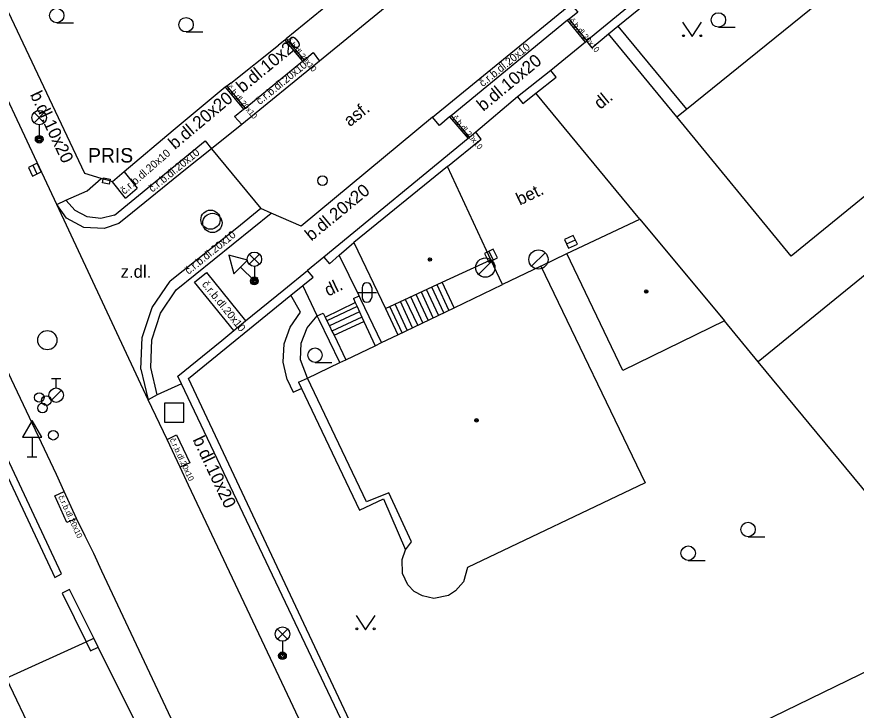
# Model space of a CAD drawing. Extents: x -600391 to -599491, y -1160176 to -1159402.
# Drawn here: x -600063.01 to -600019.4, y -1160053.5 to -1160017.47 of the extents above; entities that cross this region are included whole.
import ezdxf

# ---------------------------------------------------------------- set-up
doc = ezdxf.new("R2010")
doc.units = 0
for name, color, linetype in [('Level 10', 7, 'Continuous'), ('Level 11', 7, 'Continuous'), ('Level 24', 7, 'Continuous'), ('Level 26', 7, 'Continuous'), ('Level 27', 7, 'Continuous'), ('Level 28', 7, 'Continuous'), ('Level 33', 7, 'Continuous'), ('Level 34', 7, 'Continuous'), ('Level 36', 7, 'Continuous'), ('Level 39', 7, 'Continuous'), ('Level 40', 7, 'Continuous'), ('Level 41', 7, 'Continuous'), ('Level 5', 7, 'Continuous'), ('Level 51', 7, 'Continuous'), ('Level 7', 7, 'Continuous'), ('Level 8', 7, 'Continuous')]:
    doc.layers.add(name, color=color, linetype=linetype)

msp = doc.modelspace()

# ---------------------------------------------------------------- linework, layer by layer
at = {"layer": 'Level 10'}
for points in [[(-600060.93, -1160027.23), (-600065.57, -1160017.34), (-600070.93, -1160005.92)], [(-600060.56, -1160042.14), (-600060.96, -1160041.26), (-600063.29, -1160036.31), (-600063.73, -1160035.38), (-600065.42, -1160031.78), (-600065.86, -1160030.86), (-600069.69, -1160022.73), (-600070.11, -1160021.81), (-600071.38, -1160019.1), (-600071.82, -1160018.18), (-600073.73, -1160014.12), (-600074.16, -1160013.2), (-600075.21, -1160010.93), (-600075.64, -1160010.02), (-600075.86, -1160009.56), (-600076.3, -1160008.66)], [(-600038.28, -1160012.39), (-600047.29, -1160019.77)], [(-600041.41, -1160022.69), (-600034.23, -1160016.81)], [(-600047.29, -1160019.77), (-600051.33, -1160023.07)], [(-600041.41, -1160022.69), (-600048.24, -1160028.34)], [(-600051.33, -1160023.07), (-600052.89, -1160024.33), (-600054.25, -1160025.41)], [(-600054.25, -1160025.41), (-600057.01, -1160027.64)], [(-600057.71, -1160028.21), (-600058.48, -1160028.47), (-600059.53, -1160028.42), (-600060.43, -1160027.93), (-600060.93, -1160027.23)], [(-600057.01, -1160027.64), (-600057.71, -1160028.21)], [(-600048.24, -1160028.34), (-600049.8, -1160027.67), (-600050.33, -1160027.43), (-600051.59, -1160028.45), (-600055.04, -1160031.21)], [(-600056.57, -1160035.77), (-600056.5, -1160034.13), (-600055.98, -1160032.57), (-600055.04, -1160031.21)], [(-600056.57, -1160035.77), (-600056.19, -1160037.37)], [(-600055.21, -1160039.43), (-600056.19, -1160037.37)], [(-600054.53, -1160040.87), (-600055.21, -1160039.43)], [(-600033.19, -1160086.1), (-600042.96, -1160065.38), (-600049.67, -1160051.14), (-600054.09, -1160041.8), (-600054.53, -1160040.87)], [(-600059.92, -1160043.53), (-600060.56, -1160042.14)], [(-600038.81, -1160088.3), (-600039.24, -1160087.36), (-600043.9, -1160077.43), (-600044.33, -1160076.51), (-600050.3, -1160063.87), (-600050.73, -1160062.95), (-600054.15, -1160055.73), (-600054.58, -1160054.81), (-600058.59, -1160046.27), (-600059.02, -1160045.36), (-600059.46, -1160044.45), (-600059.92, -1160043.53)]]:
    msp.add_lwpolyline(points, dxfattribs=at)
at = {"layer": 'Level 11'}
for points in [[(-600034.23, -1160016.81), (-600033.87, -1160017.23), (-600034.32, -1160017.59), (-600034.4, -1160017.65), (-600040.45, -1160022.61), (-600040.53, -1160022.67), (-600041.06, -1160023.11), (-600041.41, -1160022.69)], [(-600033.47, -1160018.78), (-600034.4, -1160017.65)], [(-600034.32, -1160017.59), (-600033.39, -1160018.71)], [(-600028.72, -1160022.66), (-600032.27, -1160018.36)], [(-600049.09, -1160018.69), (-600048.17, -1160019.78)], [(-600049.01, -1160018.62), (-600048.09, -1160019.72)], [(-600051.33, -1160023.07), (-600051.7, -1160022.65), (-600051.23, -1160022.27), (-600051.15, -1160022.21), (-600048.17, -1160019.78), (-600048.09, -1160019.72), (-600047.62, -1160019.33), (-600047.29, -1160019.77)], [(-600052.18, -1160021.13), (-600051.23, -1160022.27)], [(-600052.1, -1160021.07), (-600051.15, -1160022.21)], [(-600040.53, -1160022.67), (-600039.57, -1160023.8)], [(-600040.45, -1160022.61), (-600039.49, -1160023.74)], [(-600057.94, -1160027.77), (-600053.22, -1160023.91), (-600052.89, -1160024.33), (-600050.33, -1160027.43)], [(-600057.44, -1160025.53), (-600056.76, -1160026.37)], [(-600054.46, -1160036.54), (-600055.72, -1160037.12), (-600056.19, -1160037.37), (-600060.93, -1160027.23), (-600060.47, -1160027), (-600059.35, -1160026.51), (-600058.63, -1160025.87)], [(-600057.36, -1160026.89), (-600058.05, -1160026.04)], [(-600057.36, -1160026.89), (-600056.76, -1160026.37)], [(-600013.57, -1160026.51), (-600024.49, -1160035.39)], [(-600057.94, -1160027.77), (-600058.64, -1160027.95), (-600059.35, -1160027.87), (-600059.99, -1160027.54), (-600060.47, -1160027)], [(-600054.74, -1160031.66), (-600049.8, -1160027.67)], [(-600045.14, -1160032.15), (-600045.23, -1160031.97), (-600046.27, -1160029.86)], [(-600035.79, -1160030.42), (-600034.44, -1160029.76)], [(-600051.73, -1160033.77), (-600053.79, -1160031.25), (-600053.16, -1160030.76), (-600051.13, -1160033.27)], [(-600047.3, -1160033.21), (-600047.4, -1160033.01), (-600048.15, -1160031.43)], [(-600041.1, -1160032.98), (-600041.72, -1160031.64)], [(-600040.83, -1160032.85), (-600041.45, -1160031.52)], [(-600040.56, -1160032.72), (-600041.18, -1160031.39)], [(-600040.29, -1160032.59), (-600040.91, -1160031.26)], [(-600055.72, -1160037.12), (-600056.05, -1160035.7), (-600055.99, -1160034.25), (-600055.54, -1160032.87), (-600054.74, -1160031.66)], [(-600048.28, -1160032.82), (-600048.77, -1160031.93)], [(-600045.52, -1160032.11), (-600045.23, -1160031.97)], [(-600041.91, -1160033.37), (-600042.54, -1160032.02)], [(-600041.64, -1160033.24), (-600042.27, -1160031.9)], [(-600041.38, -1160033.11), (-600041.99, -1160031.77)], [(-600046.99, -1160033.07), (-600045.43, -1160032.32)], [(-600045.52, -1160032.11), (-600045.43, -1160032.32), (-600045.33, -1160032.53), (-600045.21, -1160032.8), (-600045.09, -1160033.07), (-600044.99, -1160033.3)], [(-600044.06, -1160034.4), (-600045.14, -1160032.15)], [(-600042.73, -1160033.76), (-600043.36, -1160032.4)], [(-600042.45, -1160033.63), (-600043.08, -1160032.27)], [(-600042.18, -1160033.5), (-600042.81, -1160032.15)], [(-600048.96, -1160036.32), (-600049.17, -1160035.41), (-600049.12, -1160034.47), (-600048.81, -1160033.59), (-600048.28, -1160032.82)], [(-600047.09, -1160032.86), (-600046.99, -1160033.07), (-600046.9, -1160033.26), (-600046.77, -1160033.53), (-600046.64, -1160033.8), (-600046.53, -1160034.02)], [(-600045.33, -1160032.53), (-600046.9, -1160033.26)], [(-600045.21, -1160032.8), (-600046.77, -1160033.53)], [(-600043.86, -1160032.63), (-600043.21, -1160033.99)], [(-600043, -1160033.89), (-600043.63, -1160032.53)], [(-600047.91, -1160036.25), (-600048.28, -1160035.3), (-600048.24, -1160034.43), (-600047.92, -1160033.63), (-600047.4, -1160033.01)], [(-600046.23, -1160035.44), (-600047.3, -1160033.21)], [(-600045.09, -1160033.07), (-600046.64, -1160033.8)], [(-600046.53, -1160034.02), (-600044.99, -1160033.3)], [(-600044.99, -1160033.3), (-600044.4, -1160034.56)], [(-600046.53, -1160034.02), (-600045.92, -1160035.29)], [(-600048.96, -1160036.32), (-600048.65, -1160036.98)], [(-600048.37, -1160036.46), (-600047.91, -1160036.25)], [(-600048.65, -1160036.98), (-600048.22, -1160036.78)], [(-600048.37, -1160036.46), (-600048.22, -1160036.78)], [(-600048.22, -1160036.78), (-600045.2, -1160043.1)], [(-600055.21, -1160039.43), (-600054.71, -1160039.19), (-600054.03, -1160040.64), (-600054.53, -1160040.87)], [(-600059.92, -1160043.53), (-600060.41, -1160043.74), (-600061.03, -1160042.36), (-600060.56, -1160042.14)], [(-600045.2, -1160043.1), (-600043.96, -1160042.51)], [(-600043.96, -1160042.51), (-600042.82, -1160045.17)]]:
    msp.add_lwpolyline(points, dxfattribs=at)
at = {"layer": 'Level 24'}
for points in [[(-600058.18, -1160026), (-600058.21, -1160026.17), (-600058.56, -1160026.1), (-600058.52, -1160025.9)], [(-600058.52, -1160025.9), (-600058.51, -1160025.84)], [(-600058.51, -1160025.84), (-600058.16, -1160025.91), (-600058.18, -1160026)]]:
    msp.add_lwpolyline(points, dxfattribs=at)
at = {"layer": 'Level 26'}
msp.add_lwpolyline([(-600055.34, -1160038.54), (-600054.34, -1160038.54), (-600054.34, -1160037.54), (-600055.34, -1160037.54)], close=True, dxfattribs=at)
at = {"layer": 'Level 27'}
for p, q in [((-600062.189, -1160025.185), (-600061.971, -1160025.635)), ((-600034.447, -1160029.266), (-600033.993, -1160029.054)), ((-600038.492, -1160029.657), (-600038.268, -1160030.103)), ((-600036.264, -1160030.433), (-600035.557, -1160029.726)), ((-600039.024, -1160030.853), (-600038.317, -1160030.146))]:
    msp.add_line(p, q, dxfattribs=at)
for points in [[(-600062.414, -1160025.294), (-600062.196, -1160025.744), (-600061.746, -1160025.526), (-600061.964, -1160025.076)], [(-600034.341, -1160029.492), (-600033.888, -1160029.281), (-600034.099, -1160028.828), (-600034.552, -1160029.039)], [(-600038.716, -1160029.769), (-600038.491, -1160030.216), (-600038.044, -1160029.991), (-600038.269, -1160029.544)]]:
    msp.add_lwpolyline(points, close=True, dxfattribs=at)
for centre in [(-600052.95, -1160028.01), (-600052.85, -1160028.18), (-600035.91, -1160030.08), (-600038.67, -1160030.5), (-600061.43, -1160034.27)]:
    msp.add_circle(centre, 0.5, dxfattribs=at)
at = {"layer": 'Level 28'}
for p, q in [((-600061.22, -1160036.255), (-600060.72, -1160036.255)), ((-600060.97, -1160036.755), (-600060.97, -1160036.255)), ((-600061.228, -1160037.402), (-600060.698, -1160036.872))]:
    msp.add_line(p, q, dxfattribs=at)
for centre, radius in [((-600047.13, -1160025.98), 0.25), ((-600060.97, -1160037.13), 0.375), ((-600061.85, -1160037.25), 0.25), ((-600061.48, -1160037.41), 0.25), ((-600061.68, -1160037.8), 0.25), ((-600061.12, -1160039.21), 0.25)]:
    msp.add_circle(centre, radius, dxfattribs=at)
at = {"layer": 'Level 33'}
for p, q in [((-600062.115, -1160022.97), (-600061.585, -1160022.44)), ((-600062.115, -1160022.44), (-600061.585, -1160022.97)), ((-600061.85, -1160023.08), (-600061.85, -1160023.83)), ((-600050.935, -1160030.33), (-600050.405, -1160029.8)), ((-600050.935, -1160029.8), (-600050.405, -1160030.33)), ((-600050.67, -1160030.44), (-600050.67, -1160031.19)), ((-600049.475, -1160049.81), (-600048.945, -1160049.28)), ((-600049.475, -1160049.28), (-600048.945, -1160049.81)), ((-600049.21, -1160049.92), (-600049.21, -1160050.67))]:
    msp.add_line(p, q, dxfattribs=at)
for centre, radius in [((-600061.85, -1160022.705), 0.375), ((-600061.85, -1160023.83), 0.2), ((-600061.85, -1160023.83), 0.145), ((-600061.85, -1160023.83), 0.0876), ((-600050.67, -1160030.065), 0.375), ((-600050.67, -1160031.19), 0.2), ((-600050.67, -1160031.19), 0.145), ((-600050.67, -1160031.19), 0.0876), ((-600049.21, -1160049.545), 0.375), ((-600049.21, -1160050.67), 0.2), ((-600049.21, -1160050.67), 0.145), ((-600049.21, -1160050.67), 0.0876)]:
    msp.add_circle(centre, radius, dxfattribs=at)
at = {"layer": 'Level 34'}
for p, q in [((-600051.39, -1160030.47), (-600050.67, -1160031.19)), ((-600050.847, -1160031.367), (-600050.493, -1160031.013)), ((-600062.22, -1160039.312), (-600062.22, -1160040.33)), ((-600062.47, -1160040.33), (-600061.97, -1160040.33))]:
    msp.add_line(p, q, dxfattribs=at)
for points in [[(-600051.743, -1160030.824), (-600051.036, -1160030.117), (-600052.002, -1160029.858)], [(-600062.72, -1160039.312), (-600061.72, -1160039.312), (-600062.22, -1160038.446)]]:
    msp.add_lwpolyline(points, close=True, dxfattribs=at)
at = {"layer": 'Level 36'}
for p, q in [((-600060.94, -1160017.775), (-600060.065, -1160017.775)), ((-600026.56, -1160018.005), (-600025.685, -1160018.005)), ((-600054.22, -1160018.255), (-600053.345, -1160018.255)), ((-600045.076, -1160031.546), (-600045.076, -1160032.046)), ((-600044.576, -1160031.546), (-600044.576, -1160032.046)), ((-600045.326, -1160031.796), (-600044.326, -1160031.796)), ((-600047.52, -1160035.425), (-600046.645, -1160035.425)), ((-600025.02, -1160044.485), (-600024.145, -1160044.485)), ((-600028.13, -1160045.715), (-600027.255, -1160045.715))]:
    msp.add_line(p, q, dxfattribs=at)
for points in [[(-600028.43, -1160017.75), (-600027.93, -1160018.5), (-600027.43, -1160017.75)], [(-600045.39, -1160048.57), (-600044.89, -1160049.32), (-600044.39, -1160048.57)]]:
    msp.add_lwpolyline(points, dxfattribs=at)
for centre, radius in [((-600060.94, -1160017.4), 0.375), ((-600054.22, -1160017.88), 0.375), ((-600026.56, -1160017.63), 0.375), ((-600028.38, -1160018.45), 0.05), ((-600027.481, -1160018.45), 0.05), ((-600047.52, -1160035.05), 0.375), ((-600025.02, -1160044.11), 0.375), ((-600028.13, -1160045.34), 0.375), ((-600045.34, -1160049.27), 0.05), ((-600044.441, -1160049.27), 0.05)]:
    msp.add_circle(centre, radius, dxfattribs=at)
for centre, start, end in [((-600044.826, -1160031.546), 0, 180), ((-600044.826, -1160032.046), 180, 0)]:
    msp.add_arc(centre, 0.25, start, end, dxfattribs=at)
at = {"layer": 'Level 39'}
for centre, radius in [((-600041.55, -1160030.08), 0.09), ((-600041.55, -1160030.08), 0.0398), ((-600030.31, -1160031.74), 0.09), ((-600030.31, -1160031.74), 0.0398), ((-600039.13, -1160038.44), 0.09), ((-600039.13, -1160038.44), 0.0398)]:
    msp.add_circle(centre, radius, dxfattribs=at)
at = {"layer": 'Level 5'}
for points in [[(-600028.72, -1160022.66), (-600028.22, -1160022.26), (-600021.38, -1160016.74)], [(-600022.78, -1160029.9), (-600028.72, -1160022.66)], [(-600015.59, -1160024.05), (-600022.78, -1160029.9)], [(-600040.64, -1160025.25), (-600045.5, -1160029.19)], [(-600037.77, -1160031.38), (-600038.38, -1160030.09), (-600040.64, -1160025.25)], [(-600034.44, -1160029.76), (-600030.64, -1160027.98)], [(-600030.64, -1160027.98), (-600026.25, -1160033.26)], [(-600045.5, -1160029.19), (-600043.86, -1160032.63)], [(-600031.52, -1160035.84), (-600034.44, -1160029.76)], [(-600043.86, -1160032.63), (-600040.91, -1160031.26), (-600038.38, -1160030.09)], [(-600035.79, -1160030.42), (-600037.77, -1160031.38)], [(-600035.79, -1160030.42), (-600030.36, -1160041.68)], [(-600040.29, -1160032.59), (-600037.77, -1160031.38)], [(-600043.21, -1160033.99), (-600040.29, -1160032.59)], [(-600026.25, -1160033.26), (-600031.52, -1160035.84)], [(-600044.06, -1160034.4), (-600043.21, -1160033.99)], [(-600045.92, -1160035.29), (-600044.4, -1160034.56)], [(-600044.4, -1160034.56), (-600044.06, -1160034.4)], [(-600047.91, -1160036.25), (-600046.23, -1160035.44)], [(-600046.23, -1160035.44), (-600045.92, -1160035.29)], [(-600044.84, -1160042.68), (-600047.91, -1160036.25)], [(-600030.36, -1160041.68), (-600039.6, -1160046.08)], [(-600043.68, -1160042.2), (-600044.84, -1160042.68)], [(-600042.51, -1160044.75), (-600043.68, -1160042.2)], [(-600042.82, -1160045.17), (-600042.51, -1160044.75)], [(-600042.99, -1160045.66), (-600042.82, -1160045.17)], [(-600042.98, -1160046.39), (-600042.99, -1160045.66)], [(-600042.69, -1160046.98), (-600042.98, -1160046.39)], [(-600039.6, -1160046.08), (-600039.81, -1160046.83)], [(-600039.81, -1160046.83), (-600040.22, -1160047.29)], [(-600042.37, -1160047.33), (-600042.69, -1160046.98)], [(-600041.94, -1160047.56), (-600042.37, -1160047.33)], [(-600040.22, -1160047.29), (-600040.59, -1160047.54)], [(-600041.35, -1160047.69), (-600041.94, -1160047.56)], [(-600040.59, -1160047.54), (-600041.35, -1160047.69)], [(-600063.56, -1160051.83), (-600062.13, -1160054.84)]]:
    msp.add_lwpolyline(points, dxfattribs=at)
at = {"layer": 'Level 51'}
for points in [[(-600013.39, -1160048.82), (-600024.49, -1160035.39), (-600026.25, -1160033.26)], [(-600013.39, -1160048.82), (-600030.2, -1160057)]]:
    msp.add_lwpolyline(points, dxfattribs=at)
at = {"layer": 'Level 7'}
for points in [[(-600058.52, -1160025.9), (-600058.63, -1160025.87), (-600059.48, -1160025.61), (-600066.2, -1160011.42), (-600072.85, -1159997.49)], [(-600038.73, -1160010.22), (-600038.98, -1160010.42), (-600039.05, -1160010.49), (-600039.19, -1160010.6), (-600049.01, -1160018.62), (-600049.09, -1160018.69), (-600049.41, -1160018.95)], [(-600024.92, -1160011.75), (-600033.39, -1160018.71), (-600033.42, -1160018.74)], [(-600033.14, -1160019.08), (-600032.27, -1160018.36), (-600031.78, -1160017.96), (-600029.52, -1160016.11), (-600024.79, -1160012.23), (-600024.63, -1160012.1)], [(-600031.78, -1160017.96), (-600028.22, -1160022.26)], [(-600033.42, -1160018.74), (-600033.14, -1160019.08)], [(-600035.27, -1160020.25), (-600037, -1160021.63)], [(-600034.99, -1160020.6), (-600035.27, -1160020.25)], [(-600036.04, -1160021.44), (-600034.99, -1160020.6)], [(-600051.9, -1160020.91), (-600052.1, -1160021.07), (-600052.18, -1160021.13), (-600054.89, -1160023.38)], [(-600036.72, -1160021.98), (-600036.04, -1160021.44)], [(-600030.64, -1160027.98), (-600036.04, -1160021.44)], [(-600037, -1160021.63), (-600036.72, -1160021.98)], [(-600054.89, -1160023.38), (-600057.44, -1160025.53), (-600058.05, -1160026.04), (-600058.18, -1160026)], [(-600039.16, -1160023.47), (-600039.49, -1160023.74), (-600039.57, -1160023.8), (-600047.06, -1160029.95)], [(-600038.88, -1160023.82), (-600039.16, -1160023.47)], [(-600040.64, -1160025.25), (-600038.88, -1160023.82)], [(-600058.18, -1160026), (-600058.52, -1160025.9)], [(-600046.27, -1160029.86), (-600045.5, -1160029.19)], [(-600047.06, -1160029.95), (-600046.77, -1160030.3), (-600046.27, -1160029.86)], [(-600049.14, -1160031.65), (-600047.91, -1160030.65)], [(-600048.15, -1160031.43), (-600047.62, -1160031), (-600047.91, -1160030.65)], [(-600041.68, -1160062.64), (-600054.1, -1160036.27), (-600048.77, -1160031.93), (-600048.15, -1160031.43)], [(-600041.96, -1160062.84), (-600054.46, -1160036.54), (-600054.65, -1160036.14), (-600052.36, -1160034.28), (-600051.73, -1160033.77), (-600051.13, -1160033.27), (-600049.14, -1160031.65)], [(-600047.4, -1160033.01), (-600047.09, -1160032.86)], [(-600065.54, -1160037.02), (-600061.04, -1160046.6), (-600060.69, -1160046.42)], [(-600060.69, -1160046.42), (-600064.43, -1160038.47)], [(-600060.27, -1160047.22), (-600060.65, -1160047.41), (-600059.41, -1160049.94)], [(-600059.01, -1160049.76), (-600060.27, -1160047.22)], [(-600063.56, -1160051.83), (-600059.41, -1160049.94)], [(-600059.41, -1160049.94), (-600059.01, -1160049.76)], [(-600059.41, -1160049.94), (-600059.41, -1160049.95), (-600059.18, -1160050.42), (-600058.78, -1160050.22)], [(-600058.78, -1160050.22), (-600059.01, -1160049.76)]]:
    msp.add_lwpolyline(points, dxfattribs=at)
at = {"layer": 'Level 8'}
for points in [[(-600051.9, -1160020.91), (-600049.41, -1160018.95)], [(-600033.42, -1160018.74), (-600033.47, -1160018.78), (-600035.27, -1160020.25)], [(-600037, -1160021.63), (-600039.16, -1160023.47)], [(-600047.06, -1160029.95), (-600047.91, -1160030.65)], [(-600056.87, -1160054.08), (-600058.78, -1160050.22)]]:
    msp.add_lwpolyline(points, dxfattribs=at)

# ---------------------------------------------------------------- texts
at = {"layer": 'Level 40'}
for s, height, rotation, p in [('č.b.dl.20x10', 0.3, 310, (-600034.33, -1160017.69)), ('b.dl.10x20', 0.65, 39.5617, (-600051.28, -1160021.45)), ('č.b.dl.20x10', 0.3, 310, (-600049.03, -1160018.7)), ('č.b.dl.20x10', 0.3, 310, (-600049.03, -1160018.7)), ('č.r.b.dl.20x10', 0.39999, 39, (-600038.8, -1160021.13)), ('č.r.b.dl.20x10', 0.39999, 39, (-600050.39, -1160022.06)), ('b.dl.10x20', 0.65, 39.5617, (-600038.78, -1160022.41)), ('č.b.dl.20x10', 0.3, 310, (-600052.11, -1160021.15)), ('b.dl.10x20', 0.65, 295.2892, (-600062.34, -1160021.51)), ('b.dl.20x20', 0.65, 40.1478, (-600054.8, -1160024.39)), ('dl.', 0.65, 39.2962, (-600032.7, -1160022.31)), ('asf.', 0.65, 38.55, (-600045.71, -1160023.21)), ('č.b.dl.20x10', 0.3, 310, (-600040.4, -1160022.74)), ('č.r.b.dl.20x10', 0.39999, 41, (-600057.42, -1160026.72)), ('č.r.b.dl.20x10', 0.39999, 39, (-600055.97, -1160026.61)), ('b.dl.20x20', 0.65, 39.5, (-600047.71, -1160029.15)), ('bet.', 0.65, 25.4993, (-600036.88, -1160027.28)), ('č.r.b.dl.20x10', 0.39999, 39, (-600054.09, -1160030.88)), ('č.r.b.dl.20x10', 0.39999, 309, (-600053.42, -1160031.38)), ('dl.', 0.65, 25.4993, (-600046.84, -1160032.01)), ('č.r.b.dl.20x10', 0.3, 295, (-600055.08, -1160039.44)), ('b.dl.10x20', 0.65, 295.2892, (-600053.89, -1160039.44)), ('č.r.b.dl.20x10', 0.3, 295, (-600060.87, -1160042.41))]:
    msp.add_text(s, height=height, rotation=rotation, dxfattribs=at).set_placement(p)
msp.add_text('z.dl.', height=0.65, dxfattribs=at).set_placement((-600057.62, -1160031.03))
at = {"layer": 'Level 41'}
msp.add_text('PRIS', height=0.75, dxfattribs=at).set_placement((-600059.31, -1160025.04))
msp.add_text('PRIS', height=0.75, dxfattribs=at).set_placement((-600059.31, -1160025.04))

doc.saveas('drawing.dxf')
